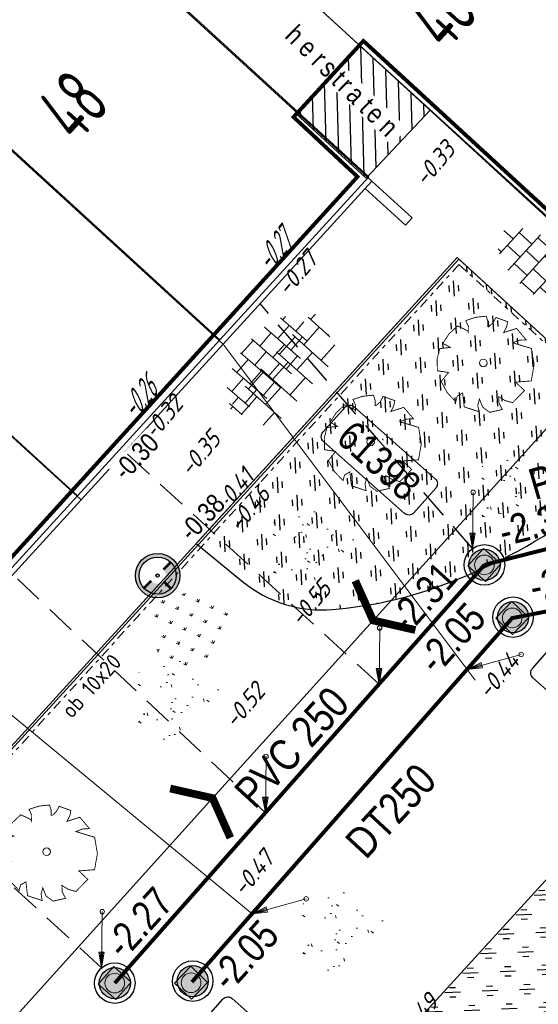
# Model space of a CAD drawing. Header units: metres. Extents: x 111546 to 149831, y 498798 to 507863.
# Tile 821 of 1056: x 111850 to 111863, y 501772 to 501797. Entities that reach past the tile are written whole.
import ezdxf
from ezdxf.enums import TextEntityAlignment as Align

# ---------------------------------------------------------------- set-up
doc = ezdxf.new("R2010")
doc.units = ezdxf.units.M
for name, pattern in [('DASHDOT', [25.4, 12.7, -6.35, 0, -6.35]), ('DASHED', [19.05, 12.7, -6.35]), ('HIDDENX2', [19.05, 12.7, -6.35]), ('RI-HWA', [7.4, 5, -2.4])]:
    doc.linetypes.add(name, pattern=pattern)
for name, color, linetype in [('0-bs-hoogte dorpel', 130, 'Continuous'), ('0-hoogte mv-bestaand', 253, 'Continuous'), ('0-hoogte mv-nieuw', 2, 'Continuous'), ('0-werkgrens', 210, 'FENCELINE1'), ('2-nw- bob-DWA', 20, 'Continuous'), ('2-nw-bob-HWA', 160, 'Continuous'), ('2-nw-diameter DWA', 20, 'Continuous'), ('2-nw-diameter HWA', 160, 'Continuous'), ('2-nw-DWA inspectieput nr', 2, 'Continuous'), ('2-nw-HWA inspectieput nr', 2, 'Continuous'), ('2-nw-inspectieput-DWA-PP', 93, 'Continuous'), ('2-nw-inspectieput-HWA', 160, 'Continuous'), ('2-nw-streng-DWA PVC', 131, 'DASHED'), ('2-nw-streng-HWA', 160, 'RI-HWA'), ('2-vw-DWA-streng-PVC250-excl grondwerk', 41, 'RI-HWA-V'), ('2-vw-DWA-streng-volschuimen-PVC 250', 54, 'RI-VOLSCHUIMEN'), ('2-vw-schildmuur', 40, 'Continuous'), ('3-nw-herstraten1', 7, 'Continuous'), ('3-vw-band-ob 6x20', 30, 'Continuous'), ('3-vw-HV-304010-Opbreken tegels-opp', 150, 'AI-KADASTRAAL'), ('4-nw-boom tekst', 7, 'Continuous'), ('4-vw-bossage', 3, 'Continuous'), ('4-vw-bossage-omlijsting', 7, 'Continuous'), ('6-OVL-nw-lichtmast D+E', 150, 'Continuous'), ('6-OVL-nw-lichtmast nr', 2, 'Continuous'), ('B01_HOOFDGEBOUW', 1, 'Continuous'), ('B07_TUSSENMUUR', 1, 'Continuous'), ('Q26_BOOM', 252, 'Continuous'), ('V03_KNTTEGELPAD', 252, 'Continuous'), ('Z02_HUISNUMMER', 7, 'Continuous')]:
    doc.layers.add(name, color=color, linetype=linetype)
for name, color, linetype, lineweight in [('0-kadastrale percelen', 253, 'AI-KADASTRAAL', 9), ('2-nw-inlaat-dwa 125', 10, 'Continuous', 15), ('2-nw-inlaat-hwa 125', 160, 'Continuous', 15), ('2-YY-huisaansluiting DWA 125mm', 10, 'HIDDENX2', 30), ('2-YY-kolkleiding HWA 125mm', 150, 'Continuous', 15), ('3-nw-arcering-trottoir', 2, 'Continuous', 15), ('3-nw-band-ob 10x20', 7, 'Continuous', 13), ('3-nw-band-ob 10x20-achterkant', 7, 'DASHDOT', 13), ('3-nw-putrand-bestrating-dwa', 30, 'Continuous', 13), ('3-nw-putrand-bestrating-hwa', 151, 'Continuous', 13), ('3-nw-text-20', 7, 'Continuous', 15), ('3-nw-text-20-herinrichting', 7, 'Continuous', 15), ('3-vw-verharding', 3, 'Continuous', 15), ('4-bs-gras', 253, 'Continuous', 9), ('4-nw materiaalscheiding-groen', 210, 'DASHED', 13), ('4-nw-boom 2e grootte', 7, 'Continuous', 35), ('4-nw-gazon', 7, 'Continuous', 5)]:
    doc.layers.add(name, color=color, linetype=linetype, lineweight=lineweight)
doc.styles.get("Standard").update_dxf_attribs({"font": 'isocp-ie.shx'})
doc.styles.add('veysel', font='isocp-ie.shx', dxfattribs={"height": 0.1})
doc.styles.add('Zaanstad', font='ARIALN.TTF')
doc.styles.add('Zaanstad 1-200 1.8mm', font='ARIALN.TTF', dxfattribs={"height": 0.36})
doc.styles.add('Zaanstad 1-200 2.0mm', font='ARIALN.TTF', dxfattribs={"height": 0.4})
doc.styles.add('Zaanstad 1-200 2.5mm', font='ARIALN.TTF', dxfattribs={"height": 0.5})
doc.styles.add('Zaanstad 1-250 2.0mm', font='ARIALN.TTF', dxfattribs={"height": 0.5})
doc.styles.add('Zaanstad 1-500 1.8mm', font='ARIALN.TTF', dxfattribs={"height": 0.9})
doc.styles.add('Zaanstad 1-500 2.0mm', font='ARIALN.TTF', dxfattribs={"height": 1})
doc.linetypes.add('AI-KADASTRAAL', pattern='A,5.5,-2,["K",Standard,S=1.8,R=0,X=0,Y=-0.9],-2,5.5,-2,[5,NLCS.SHX,S=0.75,R=0,X=0,Y=0],-2', length=19)
doc.linetypes.add('FENCELINE1', pattern='A,6.35,-2.54,[133,ltypeshp.shx,S=2.54,R=0,X=-2.54,Y=0],-2.54,25.4', length=36.83)
doc.linetypes.add('RI-HWA-V', pattern='A,2.5,[24,NLCS.SHX,S=1,R=0,X=0,Y=0],2.5,-1.8', length=6.8)
doc.linetypes.add('RI-VOLSCHUIMEN', pattern='A,0,[50,NLCS.SHX,S=0.5,R=0,X=0,Y=0],4', length=4)
pattern_1 = [(294.51638, (112010.33835, 501946.37295), (-0.2375469, -0.6359021), [0.4, -0.56]), (294.51638, (112010.27896, 501946.21397), (-0.2375469, -0.6359021), [0.16, -0.8]), (294.51638, (112010.49732, 501946.31356), (-0.2375469, -0.6359021), [0.16, -0.8])]

# ---------------------------------------------------------------- blocks, each defined once
blk = doc.blocks.new('Q26')
at = {"linetype": 'Continuous', "lineweight": 20, "const_width": 0.0225}
blk.add_lwpolyline([(0.757, 0.516), (1.237, 0.371), (1.308, -0.046), (1.235, -0.463), (0.83, -0.494), (1.061, -0.711), (0.757, -1.022), (0.565, -0.971), (0.395, -0.867), (0.404, -1.032), (0.49, -1.198), (0.163, -1.271), (-0.015, -1.136), (-0.097, -0.929), (-0.141, -1.084), (-0.112, -1.255), (-0.489, -1.131), (-0.532, -0.774), (-0.668, -0.854), (-0.707, -0.996), (-0.927, -0.766), (-1.083, -0.479), (-0.894, -0.246), (-1.181, -0.203), (-1.187, 0.104), (-1.122, 0.367), (-0.847, 0.398), (-1.04, 0.503), (-0.879, 0.749), (-0.663, 0.95), (-0.402, 0.826), (-0.388, 0.795), (-0.382, 0.942), (-0.452, 1.088), (-0.194, 1.172), (0.076, 1.199), (0.118, 1.07), (0.119, 0.935), (0.148, 0.935), (0.252, 1.031), (0.325, 1.167), (0.626, 1.059), (0.6, 0.925), (0.525, 0.78), (0.856, 0.885), (1.105, 0.593), (0.924, 0.584)], close=True, dxfattribs=at)
at = {"linetype": 'Continuous', "lineweight": 20}
blk.add_circle((0.001, -0.001), 0.0983, dxfattribs=at)
blk = doc.blocks.new('2-inspectieput rond 80cm')
at = {"ltscale": 0.03}
h = blk.add_hatch(color=256, dxfattribs=at)
h.dxf.hatch_style = 1
edge = h.paths.add_edge_path()
edge.add_arc((0, 0), 0.4, 0, 360)
for radius in [0.52, 0.4]:
    blk.add_circle((0, 0), radius)
blk = doc.blocks.new('schildmuur')
at = {"const_width": 0.2}
blk.add_lwpolyline([(-1, -0.5), (0, 0), (1, -0.5)], dxfattribs=at)
blk = doc.blocks.new('tgls')
at = {"linetype": 'Continuous'}
for p, q in [((-1.018, -0.663), (-1.018, 0.575)), ((-0.418, -0.668), (-0.418, 0.573)), ((0.182, -0.673), (0.182, 0.57)), ((0.782, -0.678), (0.782, 0.568)), ((-1.018, 0.329), (-1.552, 0.329)), ((0.182, 0.329), (-0.418, 0.329)), ((1.218, 0.329), (0.782, 0.329)), ((-1.618, 0.029), (-1.635, 0.029)), ((-1.618, -0.658), (-1.618, 0.09)), ((-0.418, 0.029), (-1.018, 0.029)), ((0.782, 0.029), (0.182, 0.029)), ((1.382, -0.682), (1.382, -0.248)), ((-1.018, -0.271), (-1.618, -0.271)), ((0.182, -0.271), (-0.418, -0.271)), ((1.382, -0.271), (0.782, -0.271)), ((-1.618, -0.571), (-1.803, -0.571)), ((-0.418, -0.571), (-1.018, -0.571)), ((0.782, -0.571), (0.182, -0.571)), ((1.473, -0.571), (1.382, -0.571))]:
    blk.add_line(p, q, dxfattribs=at)
blk = doc.blocks.new('putrand')
blk.add_lwpolyline([(-0.3, -0.3), (0.3, -0.3), (0.3, 0.3), (-0.3, 0.3)], close=True)
blk.add_circle((0, 0), 0.253)
blk = doc.blocks.new('4-boom 2e grootte')
at = {"lineweight": 30}
for p, q in [((-0.918, 1.79), (-1.082, 1.616)), ((-0.753, 1.79), (-0.918, 1.79)), ((-0.46, 1.9), (-0.753, 1.79)), ((-0.094, 1.973), (-0.46, 1.9)), ((-0.094, 1.973), (-0.094, 1.86)), ((-0.094, 1.86), (-0.055, 1.903)), ((-0.055, 1.903), (0.153, 1.955)), ((0.153, 1.955), (0.317, 1.955)), ((0.317, 1.955), (0.308, 1.858)), ((0.308, 1.858), (0.362, 1.874)), ((0.362, 1.874), (0.436, 1.891)), ((0.436, 1.891), (0.619, 1.863)), ((0.656, 1.818), (0.583, 1.79)), ((0.619, 1.863), (0.656, 1.818)), ((0.656, 1.818), (0.647, 1.754)), ((0.656, 1.818), (0.747, 1.808)), ((0.707, 1.878), (0.734, 1.744)), ((0.894, 1.781), (1.241, 1.534)), ((-1.192, 1.616), (-1.649, 1.15)), ((-1.082, 1.616), (-1.192, 1.616)), ((-1.082, 1.616), (-1.055, 1.543)), ((0.734, 1.744), (0.973, 1.725)), ((1.241, 1.534), (1.296, 1.406)), ((1.296, 1.406), (1.296, 1.424)), ((1.296, 1.424), (1.296, 1.406)), ((1.296, 1.424), (1.488, 1.388)), ((1.488, 1.388), (1.351, 1.269)), ((1.351, 1.269), (1.369, 1.159)), ((-1.376, 1.121), (-1.796, 1.003)), ((-1.649, 1.15), (-1.376, 1.121)), ((1.369, 1.159), (1.433, 1.095)), ((1.433, 1.095), (1.58, 1.131)), ((1.561, 1.223), (1.58, 1.131)), ((1.58, 1.131), (1.717, 1.049)), ((1.717, 1.049), (1.763, 0.912)), ((-1.832, 0.839), (-1.906, 0.665)), ((-1.723, 0.958), (-1.832, 0.839)), ((-1.796, 1.003), (-1.668, 0.921)), ((-1.723, 0.958), (-1.695, 0.83)), ((1.763, 0.912), (1.671, 0.789)), ((1.671, 0.789), (1.882, 0.802)), ((1.882, 0.802), (1.882, 0.473)), ((-1.97, 0.567), (-2.006, 0.509)), ((-2.006, 0.509), (-1.915, 0.5)), ((-1.951, 0.656), (-1.97, 0.567)), ((-1.906, 0.665), (-1.951, 0.656)), ((-1.915, 0.5), (-2.034, 0.299)), ((-2.034, 0.299), (-1.933, 0.226)), ((-1.649, 0.5), (-1.915, 0.5)), ((1.882, 0.473), (1.937, 0.482)), ((1.937, 0.482), (2.019, 0.043)), ((-1.933, 0.226), (-2.052, 0.107)), ((-2.052, 0.107), (-1.997, -0.158)), ((-1.887, 0.125), (-2.03, 0)), ((-1.933, 0.226), (-1.887, 0.125)), ((1.872, 0.061), (1.854, -0.131)), ((2.019, 0.043), (1.872, 0.061)), ((-2.098, -0.021), (-1.942, -0.021)), ((-1.997, -0.158), (-1.86, -0.424)), ((1.854, -0.131), (1.973, -0.131)), ((1.973, -0.131), (1.973, -0.524)), ((-1.96, -0.424), (-1.723, -0.424)), ((-1.878, -0.424), (-1.942, -0.524)), ((-1.814, -0.332), (-1.869, -0.406)), ((-1.787, -0.332), (-1.814, -0.332)), ((1.973, -0.689), (1.918, -0.488)), ((1.973, -0.524), (1.918, -0.488)), ((-1.942, -0.524), (-1.942, -0.643)), ((-1.942, -0.643), (-1.805, -0.707)), ((-1.75, -0.616), (-1.805, -0.707)), ((-1.805, -0.707), (-1.805, -0.908)), ((1.891, -0.826), (1.927, -0.707)), ((1.973, -0.689), (1.927, -0.707)), ((-1.768, -0.936), (-1.842, -0.945)), ((-1.668, -0.835), (-1.805, -0.908)), ((-1.805, -0.908), (-1.649, -1.073)), ((-1.768, -0.936), (-1.778, -1)), ((-1.284, -1), (-1.549, -1.174)), ((1.891, -0.826), (1.754, -1.037)), ((-1.659, -1.174), (-1.659, -1.063)), ((-1.549, -1.174), (-1.659, -1.174)), ((-1.549, -1.174), (-1.457, -1.265)), ((-1.457, -1.265), (-1.485, -1.338)), ((-1.329, -1.192), (-1.457, -1.265)), ((-1.192, -1.256), (-1.265, -1.238)), ((-1.265, -1.238), (-1.046, -1.43)), ((1.58, -1.256), (1.168, -1.613)), ((1.58, -1.256), (1.653, -1.137)), ((1.754, -1.037), (1.653, -1.137)), ((-1.485, -1.338), (-1.357, -1.357)), ((-1.357, -1.357), (-1.357, -1.476)), ((-1.357, -1.476), (-1.21, -1.476)), ((-0.945, -1.512), (-1.265, -1.567)), ((-1.21, -1.476), (-1.201, -1.558)), ((-1.046, -1.43), (-1.046, -1.529)), ((-1.201, -1.558), (-1.101, -1.686)), ((-1.101, -1.686), (-0.908, -1.631)), ((-1.009, -1.523), (-0.936, -1.805)), ((-0.936, -1.805), (-0.881, -1.75)), ((-0.881, -1.75), (-0.799, -1.723)), ((-0.753, -1.713), (-0.799, -1.723)), ((-0.707, -1.677), (-0.753, -1.713)), ((-0.753, -1.713), (-0.676, -1.819)), ((-0.716, -1.668), (-0.707, -1.677)), ((-0.707, -1.677), (-0.616, -1.704)), ((-0.616, -1.704), (-0.707, -1.878)), ((-0.524, -1.686), (-0.616, -1.704)), ((-0.433, -1.778), (-0.277, -1.75)), ((-0.277, -1.75), (0.107, -1.851)), ((0.583, -1.778), (0.619, -1.659)), ((0.619, -1.659), (0.711, -1.659)), ((0.711, -1.659), (0.692, -1.778)), ((0.848, -1.778), (0.921, -1.713)), ((0.885, -1.604), (1.04, -1.576)), ((0.921, -1.713), (0.885, -1.604)), ((1.04, -1.576), (1.104, -1.622)), ((1.104, -1.622), (1.077, -1.695)), ((1.168, -1.613), (1.104, -1.622)), ((-0.707, -1.878), (-0.587, -1.819)), ((-0.587, -1.819), (-0.533, -1.906)), ((-0.433, -1.869), (-0.533, -1.906)), ((-0.433, -1.869), (-0.433, -1.778)), ((0.006, -1.97), (-0.433, -1.869)), ((0.198, -1.942), (0.006, -1.97)), ((0.107, -1.851), (0.198, -1.86)), ((0.583, -1.778), (0.198, -1.86)), ((0.198, -1.86), (0.198, -1.942)), ((0.326, -1.979), (0.198, -1.942)), ((0.381, -1.933), (0.326, -1.979)), ((0.418, -1.813), (0.381, -1.933)), ((0.583, -1.778), (0.848, -1.778))]:
    blk.add_line(p, q, dxfattribs=at)
blk.add_circle((0, 0), 0.134, dxfattribs=at)
at = {"layer": '4-nw materiaalscheiding-groen', "color": 7, "style": 'Zaanstad'}
blk.add_text('2e', height=0.8, dxfattribs=at).set_placement((0.242, -1.273))
at = {"layer": '4-nw-boom tekst', "style": 'Zaanstad'}
blk.add_attdef('BOOMSOORT', text='', height=0.9, dxfattribs=at).set_placement((2.061, 1.223), align=Align.BOTTOM_LEFT)
blk = doc.blocks.new('2-inlaat')
for p, q in [((-1.728, 2.693), (0, 0)), ((0, 0), (-0.357, 0.822))]:
    blk.add_line(p, q)
blk.add_lwpolyline([(-0.357, 0.822), (-0.618, 0.653), (0, 0), (-0.424, 0.781), (-0.552, 0.694), (0, 0), (-0.491, 0.739)])
blk.add_circle((-1.728, 2.693), 0.128)
blk = doc.blocks.new('6-OVL-LM 3.5m fietspad')
at = {"linetype": 'ByBlock', "lineweight": -2}
h = blk.add_hatch(color=0, dxfattribs=at)
h.paths.add_polyline_path([(0, 0.42, 1), (0, -0.42, 1)])
h.paths.add_polyline_path([(0, -0.35, -1), (0, 0.35, -1)], flags=16)
h.paths.add_polyline_path([(0, -0.032, -1), (0, 0.032, -1)], flags=0)
h = blk.add_hatch(color=0, dxfattribs=at)
h.dxf.hatch_style = 1
h.paths.add_polyline_path([(0, 0.156, -0.031603), (0.02, 0.155), (0.02, 0.349, 0.014031), (0, 0.35, 0.414214), (-0.35, 0), (-0.156, 0, -0.414214)])
h.paths.add_polyline_path([(0, -0.35), (0, -0.156, -0.414214), (-0.156, 0), (-0.35, 0, 0.414214)])
at = {"color": 0, "linetype": 'ByBlock', "lineweight": -2, "const_width": 0.05}
for points in [[(0.02, 0.349), (0.02, 0.155)], [(-0.156, 0), (-0.35, 0)], [(0, -0.156), (0, -0.35)]]:
    blk.add_lwpolyline(points, dxfattribs=at)
at = {"color": 0, "linetype": 'ByBlock', "lineweight": -2}
for radius in [0.42, 0.35, 0.0315]:
    blk.add_circle((0, 0), radius, dxfattribs=at)
at = {"ltscale": 2.5, "style": 'Zaanstad 1-200 2.0mm', "flags": 1}
blk.add_attdef('STRAAT', (1.192, -1.016), '', height=0.4, dxfattribs=at)
at = {"layer": '6-OVL-nw-lichtmast nr', "ltscale": 0.05, "style": 'Zaanstad'}
blk.add_attdef('MAST', (1.228, 0.306), '', height=0.4, dxfattribs=at)

msp = doc.modelspace()

# ---------------------------------------------------------------- hatches: boundary and pattern name
at = {"layer": '3-nw-arcering-trottoir'}
h = msp.add_hatch(dxfattribs=at)
h.set_pattern_fill('AVH-TEGEL_300X300_HALFST', color=256, scale=1.5, angle=297.53719, style=0, pattern_type=2)
h.set_pattern_definition([(317.5606656, (531213.32353, 789079.15614), (0.4839285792, -0.13761587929), [0.45, -0.45]), (47.5606656, (531213.32353, 789079.15614), (-0.33209651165, 0.3036641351), [])])
edge = h.paths.add_edge_path()
edge.add_ellipse((111863.3353, 501790.512), major_axis=(1.077, -0.9049), ratio=0.488545, start_angle=0, end_angle=360)
h = msp.add_hatch(dxfattribs=at)
h.set_pattern_fill('AVH-TEGEL_300X300_HALFST', color=256, scale=1.5, angle=208.98107, style=0, pattern_type=2)
h.set_pattern_definition([(229.00454452, (409620.35447, 89810.30768), (-0.12537826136, -0.48724253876), [0.45, -0.45]), (319.00454452, (409620.35447, 89810.3077), (0.2951996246, 0.33964272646), [])])
edge = h.paths.add_edge_path()
edge.add_ellipse((111856.2424, 501788.112), major_axis=(-0.8774, -1.0994), ratio=0.488545, start_angle=0, end_angle=360)
at = {"layer": '3-nw-herstraten1', "ltscale": 0.06, "transparency": 33554687}
h = msp.add_hatch(dxfattribs=at)
h.set_pattern_fill('ANSI31', color=256, scale=0.1, angle=-90.93076)
h.set_pattern_definition([(271.48362, (111869.39784, 501675.4951), (0.3173936, 0.0082204), [])])
h.paths.add_polyline_path([(111858.7903, 501792.8284), (111860.4334, 501794.5776), (111858.6198, 501796.2486), (111856.9866, 501794.4847)])
at = {"layer": '3-vw-HV-304010-Opbreken tegels-opp', "ltscale": 0.01}
h = msp.add_hatch(dxfattribs=at)
h.set_pattern_fill('GOST_GLASS', color=256, scale=0.08)
h.set_pattern_definition(pattern_1)
h.paths.add_polyline_path([(111860.9094, 501795.7243), (111862.2313, 501797.1649), (111860.6648, 501798.6023), (111859.3429, 501797.1617)], flags=9)
h = msp.add_hatch(dxfattribs=at)
h.set_pattern_fill('GOST_GLASS', color=256, scale=0.08)
h.set_pattern_definition(pattern_1)
h.paths.add_polyline_path([(111851.4139, 501793.3792), (111852.6773, 501794.7608), (111851.1829, 501796.1273), (111849.9195, 501794.7457)], flags=9)
h = msp.add_hatch(dxfattribs=at)
h.set_pattern_fill('GOST_GLASS', color=256, scale=0.08)
h.set_pattern_definition(pattern_1)
h.paths.add_polyline_path([(111856.2028, 501790.1864), (111857.1359, 501791.0915), (111856.737, 501791.947), (111855.8039, 501791.0419)], flags=9)
h = msp.add_hatch(dxfattribs=at)
h.set_pattern_fill('GOST_GLASS', color=256, scale=0.08)
h.set_pattern_definition(pattern_1)
h.paths.add_polyline_path([(111852.7275, 501786.3875), (111853.6721, 501787.3063), (111853.2732, 501788.1618), (111852.3286, 501787.243)], flags=9)
at = {"layer": '4-bs-gras'}
h = msp.add_hatch(dxfattribs=at)
h.set_pattern_fill('AGR-KRUIDEN', color=256, scale=0.04, pattern_type=2)
h.set_pattern_definition([(110.0468, (111832.8107, 501769.5138), (-0.3626612, 0.1687508), [0.075, -0.4906854]), (65.0468, (111832.8107, 501769.5138), (-0.362661, 0.168751), [0.075, -0.325]), (155.0468, (111832.8107, 501769.5138), (-0.168751, -0.362661), [0.075, -0.325])])
h.paths.add_polyline_path([(111855.2267, 501781.7086), (111854.5098, 501782.3007), (111853.855, 501782.0618), (111853.2818, 501782.0568), (111853.2907, 501781.0461), (111853.5917, 501780.2211), (111854.5218, 501780.2777), (111854.957, 501780.783), (111855.1437, 501780.9833)])
at = {"layer": '4-nw-gazon', "ltscale": 0.1}
h = msp.add_hatch(dxfattribs=at)
h.set_pattern_fill('AGR-GRAS_GAZON', color=256, scale=0.5, angle=-46.148, pattern_type=2)
h.set_pattern_definition([(308.76637, (112463.3174, 501055.4631), (0.9624805, 0.0527809), [0, -0.76, 0, -0.85, 0, -0.8125]), (278.76637, (112463.3174, 501055.4631), (1.4302849, -0.8534867), [0, -0.41, 0, -0.685, 0, -0.2625]), (238.76637, (112463.3038, 501056.0779), (0.037241, -1.5566281), [0, -0.25, 0, -0.9, 0, -1.175]), (228.76637, (112463.3038, 501056.0779), (0.4719491, -1.4929976), [0, -0.125, 0, -0.59, 0, -0.675]), (322.26637, (112465.1938, 501056.7749), (0.8731955, 0.27140796), [0.075, -1.04775]), (281.26637, (112461.38476, 501056.69066), (0.83706867, -0.3680336), [0.075, -1.04775])])
edge = h.paths.add_edge_path()
edge.add_arc((111862.6996, 501784.715), 1.1599, 0, 360)
h = msp.add_hatch(dxfattribs=at)
h.set_pattern_fill('AGR-GRAS_GAZON', color=256, scale=0.5, angle=-46.148, pattern_type=2)
h.set_pattern_definition([(308.76637, (112457.9507, 501054.0149), (0.9624805, 0.0527809), [0, -0.76, 0, -0.85, 0, -0.8125]), (278.76637, (112457.9507, 501054.0149), (1.4302849, -0.8534867), [0, -0.41, 0, -0.685, 0, -0.2625]), (238.76637, (112457.9371, 501054.6298), (0.037241, -1.5566281), [0, -0.25, 0, -0.9, 0, -1.175]), (228.76637, (112457.9371, 501054.6298), (0.4719491, -1.4929976), [0, -0.125, 0, -0.59, 0, -0.675]), (322.26637, (112459.8272, 501055.3267), (0.8731955, 0.27140796), [0.075, -1.04775]), (281.26637, (112456.0181, 501055.2425), (0.83706867, -0.3680336), [0.075, -1.04775])])
edge = h.paths.add_edge_path()
edge.add_arc((111857.3329, 501783.2668), 1.1599, 0, 360)
h = msp.add_hatch(dxfattribs=at)
h.set_pattern_fill('AGR-GRAS_GAZON', color=256, scale=0.5, angle=-46.148, pattern_type=2)
h.set_pattern_definition([(308.76637, (112454.4827, 501050.1617), (0.9624805, 0.0527809), [0, -0.76, 0, -0.85, 0, -0.8125]), (278.76637, (112454.4827, 501050.1617), (1.4302849, -0.8534867), [0, -0.41, 0, -0.685, 0, -0.2625]), (238.76637, (112454.4691, 501050.77655), (0.037241, -1.5566281), [0, -0.25, 0, -0.9, 0, -1.175]), (228.76637, (112454.4691, 501050.7766), (0.4719491, -1.4929976), [0, -0.125, 0, -0.59, 0, -0.675]), (322.26637, (112456.3591, 501051.4735), (0.8731955, 0.27140796), [0.075, -1.04775]), (281.26637, (112452.5501, 501051.3893), (0.83706867, -0.3680336), [0.075, -1.04775])])
edge = h.paths.add_edge_path()
edge.add_arc((111853.8649, 501779.4136), 1.1599, 0, 360)
h = msp.add_hatch(dxfattribs=at)
h.set_pattern_fill('AGR-GRAS_GAZON', color=256, scale=0.5, angle=-46.148, pattern_type=2)
h.set_pattern_definition([(308.76637, (112458.71, 501044.2229), (0.9624805, 0.0527809), [0, -0.76, 0, -0.85, 0, -0.8125]), (278.76637, (112458.71, 501044.2229), (1.4302849, -0.8534867), [0, -0.41, 0, -0.685, 0, -0.2625]), (238.76637, (112458.6964, 501044.8378), (0.037241, -1.5566281), [0, -0.25, 0, -0.9, 0, -1.175]), (228.76637, (112458.6964, 501044.8378), (0.4719491, -1.4929976), [0, -0.125, 0, -0.59, 0, -0.675]), (322.26637, (112460.58646, 501045.5347), (0.8731955, 0.27140796), [0.075, -1.04775]), (281.26637, (112456.7774, 501045.4505), (0.83706867, -0.3680336), [0.075, -1.04775])])
edge = h.paths.add_edge_path()
edge.add_arc((111858.0922, 501773.4749), 1.1599, 0, 360)
at = {"layer": '4-vw-bossage', "ltscale": 0.001}
h = msp.add_hatch(dxfattribs=at)
h.set_pattern_fill('GOST_GLASS', color=256, scale=0.08)
h.set_pattern_definition([(93.0825, (111898.09375, 501709.10954), (0.4534942, 0.5051169), [0.4, -0.56]), (93.0825, (111898.2071, 501709.2358), (0.4534942, 0.5051169), [0.16, -0.8]), (93.0825, (111897.96747, 501709.2229), (0.4534942, 0.5051169), [0.16, -0.8])])
edge = h.paths.add_edge_path()
edge.add_line((111854.4165, 501783.4407), (111855.6184, 501782.4581))
edge.add_arc((111857.6563, 501784.9508), 3.2197, 230.73239, 274.79218)
edge.add_arc((111857.0285, 501792.4385), 10.7336, 274.79218, 289.94985)
edge.add_arc((111855.6167, 501796.328), 14.8714, 289.94985, 305.09558)
edge.add_arc((111865.7926, 501781.8468), 2.8275, 87.38868, 125.09558, ccw=False)
edge.add_arc((111866.1616, 501789.9388), 5.2729, 267.38868, 285.93245)
edge.add_line((111867.6091, 501784.8685), (111861.129, 501790.791))
edge.add_line((111861.129, 501790.791), (111854.4165, 501783.4407))
h = msp.add_hatch(dxfattribs=at)
h.set_pattern_fill('GOST_GLASS', color=256, scale=0.08)
h.set_pattern_definition([(2.41437, (111863.7463, 501622.60895), (0.4997945, -0.4593533), [0.4, -0.56]), (2.41437, (111863.87124, 501622.4941), (0.4997945, -0.4593533), [0.16, -0.8]), (2.41437, (111863.86113, 501622.7339), (0.4997945, -0.4593533), [0.16, -0.8])])
h.paths.add_polyline_path([(111854.441, 501759.223), (111851.5749, 501761.8373), (111870.3418, 501782.3708), (111873.24, 501779.722)])

# ---------------------------------------------------------------- linework, layer by layer
at = {"layer": '0-kadastrale percelen', "ltscale": 0.25}
for p, q in [((111855.025, 501788.674), (111840.006, 501802.401)), ((111836.374, 501798.363), (111851.361, 501784.666)), ((111855.025, 501788.674), (111858.857, 501792.866)), ((111851.361, 501784.666), (111855.025, 501788.674)), ((111840.391, 501772.664), (111851.361, 501784.666))]:
    msp.add_line(p, q, dxfattribs=at)
for points in [[(111858.857, 501792.866), (111843.807, 501806.625), (111840.006, 501802.401)], [(111849.502, 501804.615), (111864.504, 501790.84), (111868.307, 501794.981), (111875.704, 501803.036)]]:
    msp.add_lwpolyline(points, dxfattribs=at)
at = {"layer": '2-nw-DWA inspectieput nr', "elevation": 0.6224, "flags": 128}
msp.add_lwpolyline([(111857.6776, 501786.3013), (111858.241, 501786.9371, -0.4142136), (111858.4808, 501786.9516), (111860.565, 501785.1046, -0.4142136), (111860.5795, 501784.8648), (111860.016, 501784.229, -0.4142136), (111859.7762, 501784.2145), (111857.6921, 501786.0615, -0.4142136)], format="xyb", close=True, dxfattribs=at)
at = {"layer": '2-nw-HWA inspectieput nr', "ltscale": 0.05, "elevation": 0.6224, "flags": 128}
for points in [[(111863.0666, 501780.2293), (111863.63, 501780.8651, -0.4142136), (111863.8698, 501780.8796), (111865.954, 501779.0326, -0.4142136), (111865.9685, 501778.7928), (111865.4051, 501778.157, -0.4142136), (111865.1652, 501778.1425), (111863.0811, 501779.9895, -0.4142136)], [(111854.5416, 501771.0924), (111855.105, 501771.7282, -0.4142136), (111855.3448, 501771.7427), (111857.429, 501769.8957, -0.4142136), (111857.4435, 501769.6559), (111856.8801, 501769.0201, -0.4142136), (111856.6402, 501769.0056), (111854.5561, 501770.8526, -0.4142136)]]:
    msp.add_lwpolyline(points, format="xyb", close=True, dxfattribs=at)
at = {"layer": '2-nw-streng-DWA PVC', "ltscale": 0.1, "const_width": 0.1}
for points in [[(111869.5487, 501784.8512), (111861.8333, 501782.8906)], [(111861.8333, 501782.8906), (111852.3225, 501772.14)]]:
    msp.add_lwpolyline(points, dxfattribs=at)
at = {"layer": '2-nw-streng-HWA', "ltscale": 0.25, "const_width": 0.1}
for points in [[(111869.0267, 501782.7796), (111862.5466, 501781.5221)], [(111862.5678, 501781.5462), (111854.3053, 501772.1664)]]:
    msp.add_lwpolyline(points, dxfattribs=at)
at = {"layer": '2-vw-DWA-streng-PVC250-excl grondwerk', "ltscale": 0.2, "flags": 128}
msp.add_lwpolyline([(111854.839, 501776.8953), (111858.9661, 501781.4626)], dxfattribs=at)
at = {"layer": '2-vw-DWA-streng-volschuimen-PVC 250', "ltscale": 0.4, "flags": 128}
for points in [[(111858.9661, 501781.4626), (111887.078, 501812.573)], [(111846.6433, 501767.8254), (111854.839, 501776.8953)]]:
    msp.add_lwpolyline(points, dxfattribs=at)
at = {"layer": '2-YY-huisaansluiting DWA 125mm', "ltscale": 0.06}
msp.add_lwpolyline([(111851.9833, 501772.5342), (111845.6028, 501778.3661)], dxfattribs=at)
at = {"layer": '3-nw-band-ob 10x20'}
for points in [[(111861.1717, 501790.752), (111842.4121, 501770.2115)], [(111861.1717, 501790.752), (111873.2904, 501779.684), (111854.4346, 501759.1676)]]:
    msp.add_lwpolyline(points, dxfattribs=at)
at = {"layer": '3-nw-band-ob 10x20-achterkant', "ltscale": 0.02}
for points in [[(111861.1781, 501790.6107), (111842.5532, 501770.2176)], [(111861.1781, 501790.6107), (111873.1489, 501779.6778), (111854.4286, 501759.3088)]]:
    msp.add_lwpolyline(points, dxfattribs=at)
at = {"layer": '3-nw-herstraten1', "ltscale": 0.02}
msp.add_lwpolyline([(111858.7903, 501792.8284), (111860.4334, 501794.5776), (111858.6198, 501796.2486), (111856.9866, 501794.4847)], close=True, dxfattribs=at)
at = {"layer": '3-vw-band-ob 6x20', "ltscale": 0.05}
msp.add_lwpolyline([(111873.24, 501779.722), (111854.441, 501759.223), (111842.362, 501770.241), (111861.129, 501790.791)], close=True, dxfattribs=at)
at = {"layer": '4-vw-bossage-omlijsting', "ltscale": 0.01}
msp.add_lwpolyline([(111854.4165, 501783.4407), (111855.6184, 501782.4581, 0.1946511), (111857.9252, 501781.7424, 0.0662344), (111860.6908, 501782.349, 0.0661821), (111864.1669, 501784.1603, -0.1660282), (111865.9214, 501784.6714, 0.0810895), (111867.6091, 501784.8685), (111861.129, 501790.791)], format="xyb", close=True, dxfattribs=at)
msp.add_lwpolyline([(111854.441, 501759.223), (111851.5749, 501761.8373), (111870.3418, 501782.3708), (111873.24, 501779.722)], close=True, dxfattribs=at)
at = {"layer": 'B01_HOOFDGEBOUW'}
for p, q in [((111855.109, 501788.562), (111851.455, 501784.561)), ((111851.455, 501784.561), (111847.802, 501780.561))]:
    msp.add_line(p, q, dxfattribs=at)
for points in [[(111861.115, 501801.66), (111857.285, 501797.466), (111864.609, 501790.786)], [(111847.795, 501795.245), (111851.626, 501799.439), (111858.939, 501792.756), (111855.109, 501788.562)]]:
    msp.add_lwpolyline(points, dxfattribs=at)
at = {"layer": 'B07_TUSSENMUUR'}
for p, q in [((111847.795, 501795.245), (111855.109, 501788.562)), ((111851.455, 501784.561), (111844.137, 501791.239))]:
    msp.add_line(p, q, dxfattribs=at)
at = {"layer": 'V03_KNTTEGELPAD'}
msp.add_lwpolyline([(111858.764, 501792.563), (111859.799, 501791.62), (111859.974, 501791.812), (111858.939, 501792.756)], dxfattribs=at)

# ---------------------------------------------------------------- block references
at = {"layer": '2-nw-inlaat-dwa 125', "xscale": 0.4513648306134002, "yscale": 0.4513648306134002, "zscale": 0.4513648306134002, "rotation": 326.6511823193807}
for p in [(111861.5244, 501783.3089), (111859.1206, 501779.8243), (111856.1967, 501776.5193), (111851.9833, 501772.5342)]:
    msp.add_blockref('2-inlaat', p, dxfattribs=at)
at = {"layer": '2-nw-inlaat-hwa 125', "xscale": 0.4513648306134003, "yscale": 0.4513648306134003, "zscale": 0.4513648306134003, "rotation": 252.7132091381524}
for p in [(111861.3839, 501780.2021), (111855.8527, 501773.923)]:
    msp.add_blockref('2-inlaat', p, dxfattribs=at)
at = {"layer": '2-nw-inspectieput-DWA-PP', "rotation": 359.6124130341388}
for p in [(111861.8333, 501782.8906), (111852.3225, 501772.14)]:
    msp.add_blockref('2-inspectieput rond 80cm', p, dxfattribs=at)
at = {"layer": '2-nw-inspectieput-HWA', "rotation": 359.6124130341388}
for p in [(111862.5678, 501781.5462), (111854.3278, 501772.1919)]:
    msp.add_blockref('2-inspectieput rond 80cm', p, dxfattribs=at)
at = {"layer": '2-vw-schildmuur'}
for p, rotation in [((111858.9661, 501781.4626), 140.6897498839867), ((111854.839, 501776.8953), 320.6897498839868)]:
    msp.add_blockref('schildmuur', p, dxfattribs=dict(at, rotation=rotation))
at = {"layer": '3-nw-putrand-bestrating-dwa', "zscale": 1.528603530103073, "rotation": 138.0634148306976}
for p in [(111861.8333, 501782.8906), (111852.3225, 501772.14)]:
    msp.add_blockref('putrand', p, dxfattribs=at)
at = {"layer": '3-nw-putrand-bestrating-hwa', "rotation": 316.1488550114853}
for p in [(111862.5491, 501781.5283), (111854.2866, 501772.1485)]:
    msp.add_blockref('putrand', p, dxfattribs=at)
at = {"layer": '3-vw-verharding', "rotation": 228.1031230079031}
msp.add_blockref('tgls', (111856.7047, 501787.6109), dxfattribs=at)
at = {"layer": '4-nw-boom 2e grootte'}
ref = msp.add_blockref('4-boom 2e grootte', (111841.3238, 501767.2854), dxfattribs=dict(at, rotation=317.4143730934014))
ref.add_attrib('BOOMSOORT', '2e orde Esdoorn; Acer Campestre Elsrijk', dxfattribs={"layer": '4-nw-boom tekst', "height": 0.9, "rotation": 317.41437, "style": 'Zaanstad'}).set_placement((111839.7328, 501771.9449), align=Align.BOTTOM_LEFT)
at = {"layer": 'Q26_BOOM'}
for p in [(111861.8025, 501788.0817), (111858.901, 501786.053), (111850.567, 501775.518)]:
    msp.add_blockref('Q26', p, dxfattribs=at)

# ---------------------------------------------------------------- texts
at = {"layer": '0-bs-hoogte dorpel', "oblique": 25, "width": 0.6}
for s, p in [('-0.27', (111856.6168, 501790.7518)), ('-0.26', (111853.1472, 501786.9597))]:
    msp.add_text(s, height=0.6, rotation=50, dxfattribs=at).set_placement(p, align=Align.CENTER)
at = {"layer": '0-hoogte mv-bestaand', "style": 'veysel', "oblique": 15}
for s, p in [('-0.33', (111860.7145, 501793.0569)), ('-0.27', (111857.176, 501790.2373)), ('-0.32', (111853.716, 501786.5201)), ('-0.35', (111854.6773, 501785.6054)), ('-0.41', (111855.5545, 501784.6755)), ('-0.46', (111855.9439, 501784.1909)), ('-0.55', (111857.5199, 501781.7605)), ('-0.44', (111862.3589, 501779.8941)), ('-0.52', (111855.8228, 501779.1283)), ('-0.47', (111856.0458, 501774.8201)), ('-0.49', (111860.272, 501771.133))]:
    msp.add_text(s, height=0.45, rotation=50, dxfattribs=at).set_placement(p, align=Align.CENTER)
at = {"layer": '2-nw- bob-DWA', "style": 'Zaanstad 1-500 1.8mm'}
for s, rotation, p in [('-2.31', 13.84859, (111864.0411, 501784.5558)), ('-2.31', 47.83351, (111860.6282, 501783.0372)), ('-2.27', 47.83351, (111853.32, 501774.672))]:
    msp.add_text(s, height=0.75, rotation=rotation, dxfattribs=at).set_placement(p, align=Align.TOP_RIGHT)
at = {"layer": '2-nw-bob-HWA', "style": 'Zaanstad 1-500 1.8mm'}
for rotation, p in [(10.87255, (111864.8653, 501783.046, -0.6224)), (47.7827, (111861.3637, 501781.9848, -0.6224)), (47.7827, (111856.0394, 501773.8318))]:
    msp.add_text('-2.05', height=0.75, rotation=rotation, dxfattribs=at).set_placement(p, align=Align.TOP_RIGHT)
at = {"layer": '2-nw-diameter DWA', "style": 'Zaanstad 1-500 2.0mm'}
for rotation, p in [(16.26919, (111864.9515, 501784.8341)), (47.47245, (111857.3449, 501777.7722))]:
    msp.add_text('PVC 250', height=0.8, rotation=rotation, dxfattribs=at).set_placement(p, align=Align.BOTTOM_CENTER)
at = {"layer": '2-nw-diameter HWA', "style": 'Zaanstad 1-500 2.0mm'}
msp.add_text('DT250', height=0.8, rotation=47.17199, dxfattribs=at).set_placement((111859.8917, 501776.1366), align=Align.BOTTOM_CENTER)
at = {"layer": 'Z02_HUISNUMMER', "linetype": 'DASHDOT'}
for s, rotation, width, p in [('46', 47.46203, 0.665011, (111860.842, 501796.064)), ('48', 47.55941, 0.665061, (111851.347, 501793.695))]:
    msp.add_text(s, height=1.5, rotation=rotation, dxfattribs=dict(at, width=width)).set_placement(p)

# ---------------------------------------------------------------- next in the draw order: texts
at = {"layer": '0-hoogte mv-nieuw', "insert": (111852.6049, 501785.0282), "char_height": 0.5, "attachment_point": 7, "rotation": 46.40386, "style": 'Zaanstad 1-200 2.5mm', "bg_fill": 3, "box_fill_scale": 1.1, "bg_fill_color": 9, "bg_fill_true_color": 13158600, "bg_fill_transparency": 0}
msp.add_mtext('\\A1;-0.30', dxfattribs=at)
at = {"layer": '2-nw-DWA inspectieput nr', "ltscale": 0.05, "insert": (111859.1205, 501785.5683), "char_height": 0.75, "width": 0.574682, "attachment_point": 5, "rotation": 318.07872, "style": 'Zaanstad 1-200 1.8mm', "bg_fill": 3, "box_fill_scale": 1.1, "bg_fill_color": 9, "bg_fill_true_color": 13158600, "bg_fill_transparency": 0}
msp.add_mtext('\\A1;61398', dxfattribs=at)
at = {"layer": '3-nw-text-20', "ltscale": 0.05, "insert": (111858.2228, 501795.2777), "char_height": 0.5, "attachment_point": 5, "rotation": 315.55623, "style": 'Zaanstad 1-250 2.0mm', "bg_fill": 3, "box_fill_scale": 1.1, "bg_fill_color": 9, "bg_fill_true_color": 13158600, "bg_fill_transparency": 0}
msp.add_mtext('\\A1;{\\T1.5;herstraten}', dxfattribs=at)
at = {"layer": '3-nw-text-20-herinrichting', "color": 0, "insert": (111851.2113, 501778.9171), "char_height": 0.408319, "attachment_point": 7, "rotation": 47.80008, "style": 'veysel', "bg_fill": 3, "box_fill_scale": 1.1, "bg_fill_color": 9, "bg_fill_true_color": 13158600, "bg_fill_transparency": 0}
msp.add_mtext('\\A1;ob 10x20', dxfattribs=at)

# ---------------------------------------------------------------- next in the draw order: linework, layer by layer
at = {"layer": '2-YY-huisaansluiting DWA 125mm', "ltscale": 0.06, "elevation": 0}
for points in [[(111861.5244, 501783.3089), (111856.0608, 501789.6043)], [(111856.1967, 501776.5193), (111849.8131, 501782.5319)]]:
    msp.add_lwpolyline(points, dxfattribs=at)
at = {"layer": '2-YY-kolkleiding HWA 125mm', "ltscale": 0.06}
msp.add_lwpolyline([(111847.802, 501780.561), (111855.8527, 501773.923)], dxfattribs=at)

# ---------------------------------------------------------------- next in the draw order: texts
at = {"layer": '0-hoogte mv-nieuw', "insert": (111854.3031, 501783.4674), "char_height": 0.5, "attachment_point": 7, "rotation": 46.40386, "style": 'Zaanstad 1-200 2.5mm', "bg_fill": 3, "box_fill_scale": 1.1, "bg_fill_color": 9, "bg_fill_true_color": 13158600, "bg_fill_transparency": 0}
msp.add_mtext('\\A1;-0.38', dxfattribs=at)

# ---------------------------------------------------------------- next in the draw order: linework, layer by layer
at = {"layer": '0-werkgrens', "ltscale": 0.1}
msp.add_lwpolyline([(111886.6823, 501815.1058, 0.1, 0.1, 0), (111864.5504, 501791.0009, 0.1, 0.1, 0), (111858.7188, 501796.3564, 0.1, 0.1, 0), (111856.9217, 501794.4011, 0.1, 0.1, 0), (111858.5669, 501792.8669, 0.1, 0.1, 0), (111833.9874, 501765.8513, 0.1, 0.1, 0), (111832.4783, 501767.1882, 0.1, 0.1, 0), (111830.6879, 501765.232, 0.1, 0.1, 0), (111832.0217, 501763.9556, 0.1, 0.1, 0), (111829.2877, 501761.0731, 0.1, 0.1, 0), (111832.1639, 501758.5614, 0.1, 0.1, 0), (111834.7714, 501761.3948, 0.1, 0.1, 0), (111878.0702, 501721.7736, 0.1, 0.1, 0), (111877.5512, 501721.1769, 0.1, 0.1, 0), (111878.7108, 501720.0901, 0.1, 0.1, 0), (111862.6996, 501703.0078, 0.1, 0.1, 0), (111858.7613, 501698.6832, 0.1, 0.1, 0)], format="xyseb", dxfattribs=at)
at = {"layer": '2-YY-huisaansluiting DWA 125mm', "ltscale": 0.06}
msp.add_lwpolyline([(111859.1206, 501779.8243), (111852.5824, 501785.7954)], dxfattribs=at)
at = {"layer": '2-YY-kolkleiding HWA 125mm', "ltscale": 0.06}
msp.add_lwpolyline([(111855.109, 501788.562), (111861.5922, 501779.9245)], dxfattribs=at)

# ---------------------------------------------------------------- next in the draw order: block references
at = {"layer": '6-OVL-nw-lichtmast D+E', "xscale": 1.361566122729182, "yscale": 1.361566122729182, "zscale": 1.361566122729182, "rotation": 135.7011963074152}
msp.add_blockref('6-OVL-LM 3.5m fietspad', (111853.4251, 501782.6149), dxfattribs=at)

doc.saveas('drawing.dxf')
